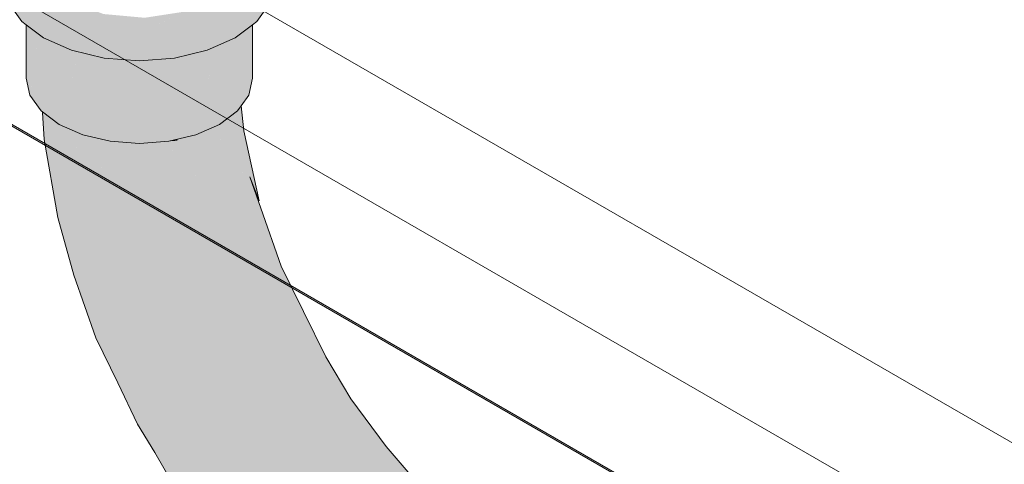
# Model space of a CAD drawing. Header units: millimetres. Extents: x 2 to 902, y -447 to 199.
# Tile 390 of 656: x 105.867 to 106.471, y 62.232 to 62.505. Entities that reach past the tile are written whole.
import ezdxf

# ---------------------------------------------------------------- set-up
doc = ezdxf.new("R2010")
doc.units = ezdxf.units.MM
doc.header["$MEASUREMENT"] = 0
for name, color, linetype, lineweight in [('AF-Conexões', 9, 'Continuous', 18), ('IFC-Laje-Contorno', 134, 'Continuous', 5), ('IFC-Parede padrão-Contorno', 44, 'Continuous', 5), ('IFC-Viga-Contorno', 66, 'Continuous', 5)]:
    doc.layers.add(name, color=color, linetype=linetype, lineweight=lineweight)

msp = doc.modelspace()

# ---------------------------------------------------------------- hatches: boundary and pattern name
at = {"layer": 'AF-Conexões', "linetype": 'Continuous'}
for points in [[(106.00068, 62.5746), (106.00068, 62.5742), (106.00068, 62.56879), (106.00068, 62.5641), (106.00068, 62.54733), (106.00208, 62.56267), (106.00696, 62.54127), (106.01904, 62.55497), (106.00696, 62.54127), (106.01232, 62.51776), (106.00975, 62.51582), (106.00975, 62.51318), (106.00975, 62.51582), (106.01126, 62.51696), (106.00975, 62.51673), (106.01126, 62.51696), (106.01232, 62.51776), (106.00975, 62.52903), (106.00935, 62.52964), (106.00929, 62.52961), (106.00935, 62.52964), (106.00395, 62.53786), (106.00332, 62.53715), (106.00726, 62.52866), (106.00332, 62.53715), (106.00395, 62.53786), (106.00068, 62.54283), (106.00068, 62.54304), (106.00068, 62.54283), (106.00395, 62.53786), (106.004, 62.53792), (106.00395, 62.53786), (106.00935, 62.52964), (106.00975, 62.52903), (106.00942, 62.52967), (106.00975, 62.52903), (106.00959, 62.52975), (106.00696, 62.54127), (106.00208, 62.56267), (106.00063, 62.5468), (106.00475, 62.53877), (106.00068, 62.54671), (106.00063, 62.5468), (106.00034, 62.54357), (105.9994, 62.53321), (106.00068, 62.53416), (105.9994, 62.53321), (105.99935, 62.53265), (105.99964, 62.53298), (105.99935, 62.53265), (105.99845, 62.53163), (105.99919, 62.53089), (106.00068, 62.53198), (106.00583, 62.52799), (106.00068, 62.53198), (105.99919, 62.53089), (106.00068, 62.52981), (106.00517, 62.52768), (106.00975, 62.5233), (106.00517, 62.52768), (106.00068, 62.52981), (106.00425, 62.52725), (106.00402, 62.52715), (106.00425, 62.52725), (106.00068, 62.52981), (105.99919, 62.53089), (106.00068, 62.52939), (106.00328, 62.5268), (106.00975, 62.52033), (106.00328, 62.5268), (105.99845, 62.53163), (105.99557, 62.52837), (106.00058, 62.52553), (105.99997, 62.52525), (106.00058, 62.52553), (105.99557, 62.52837), (105.99502, 62.52775), (105.99962, 62.52509), (105.99502, 62.52775), (105.99251, 62.52491), (105.99647, 62.52361), (106.00975, 62.51924), (105.99592, 62.52336), (105.99214, 62.52448), (105.99576, 62.52328), (106.00975, 62.51861), (106.00755, 62.51639), (106.00975, 62.51861), (105.99576, 62.52328), (105.99568, 62.52324), (105.99576, 62.52328), (105.99214, 62.52448), (105.99209, 62.52442), (105.98778, 62.51955), (105.98038, 62.51609), (105.98351, 62.5147), (105.98689, 62.5132), (105.98038, 62.51609), (105.97172, 62.51204), (105.97006, 62.51125), (105.97551, 62.51145), (105.97006, 62.51125), (105.96799, 62.51029), (105.97242, 62.51097), (105.96799, 62.51029), (105.96792, 62.51028), (105.95719, 62.50524), (105.94467, 62.49938), (105.97311, 62.50378), (105.99908, 62.50781), (105.91864, 62.49535), (105.87062, 62.52307), (105.89106, 62.51127), (105.89277, 62.51112), (105.89106, 62.51127), (105.90862, 62.50113), (105.91067, 62.50145), (105.89876, 62.51057), (105.91067, 62.50145), (105.90862, 62.50113), (105.91864, 62.49535), (105.91212, 62.50167), (105.91864, 62.49535), (105.92068, 62.49567), (105.91357, 62.5019), (105.92068, 62.49567), (105.94372, 62.49923), (105.94467, 62.49938), (105.95717, 62.50524), (105.95693, 62.50526), (105.95635, 62.50531), (105.95693, 62.50526), (105.95717, 62.50524), (105.96792, 62.51028), (105.96605, 62.50999), (105.95239, 62.50568), (105.93835, 62.50125), (105.91365, 62.50191), (105.90425, 62.51007), (105.9034, 62.51015), (105.89986, 62.51047), (105.9034, 62.51015), (105.90425, 62.51007), (105.91365, 62.50191), (105.9043, 62.51006), (105.89633, 62.51701), (105.8846, 62.52141), (105.89633, 62.51701), (105.9043, 62.51006), (105.91365, 62.50191), (105.9045, 62.51005), (105.91365, 62.50191), (105.93835, 62.50125), (105.9299, 62.50442), (105.93835, 62.50125), (105.95239, 62.50568), (105.96605, 62.50999), (105.94339, 62.5065), (105.92105, 62.50854), (105.91907, 62.50872), (105.93058, 62.50452), (105.91907, 62.50872), (105.91824, 62.50879), (105.89689, 62.5168), (105.8928, 62.52044), (105.88762, 62.52504), (105.87792, 62.52392), (105.87062, 62.52666), (105.87792, 62.52392), (105.88762, 62.52504), (105.87062, 62.52767), (105.86602, 62.52838), (105.87062, 62.52767), (105.87903, 62.52637), (105.88399, 62.5256), (105.87903, 62.53107), (105.88399, 62.5256), (105.88762, 62.52504), (105.88302, 62.52912), (105.87903, 62.54365), (105.87903, 62.53267), (105.87903, 62.54365), (105.87159, 62.53928), (105.87062, 62.54015), (105.87159, 62.53928), (105.87903, 62.54365), (105.87903, 62.54855), (105.87903, 62.56098), (105.87903, 62.5613), (105.87361, 62.56338), (105.87062, 62.56471), (105.86468, 62.54542), (105.87062, 62.56471), (105.86806, 62.56584), (105.86362, 62.54636), (105.86003, 62.53063), (105.85974, 62.52935), (105.86012, 62.53059), (105.85974, 62.52935), (105.87062, 62.52117), (105.85974, 62.52935), (105.86806, 62.56584), (105.85975, 62.55424), (105.85691, 62.5418), (105.85691, 62.5282), (105.85974, 62.51575), (105.86806, 62.50415), (105.86806, 62.51775), (105.86806, 62.50415), (105.87062, 62.51583), (105.87062, 62.51848), (105.87062, 62.51583), (105.86806, 62.50415), (105.87062, 62.50485), (105.8813, 62.5078), (105.89854, 62.50015), (105.8813, 62.5078), (105.87062, 62.50485), (105.86806, 62.50415), (105.87062, 62.50223), (105.8813, 62.4942), (105.89854, 62.48655), (105.91864, 62.48175), (105.9402, 62.48011), (105.9402, 62.49371), (105.9402, 62.48011), (105.96174, 62.49535), (105.98183, 62.50015), (105.96174, 62.49535), (105.9402, 62.48011), (105.96174, 62.48175), (105.98183, 62.48655), (105.99908, 62.49421), (106.00975, 62.50222), (106.01232, 62.50416), (106.02063, 62.51575), (106.02063, 62.52935), (106.02063, 62.51575), (106.02347, 62.52819), (106.02347, 62.54179), (106.02064, 62.55424), (106.01945, 62.55543), (106.00292, 62.57196), (106.01945, 62.55543), (106.02064, 62.55424), (106.01964, 62.55564), (106.01232, 62.56584), (106.00301, 62.57285)], [(105.87217, 62.50106), (105.87062, 62.50223), (105.87062, 62.4694), (105.87299, 62.459), (105.87829, 62.49646), (105.87299, 62.50044)], [(106.00884, 62.50154), (106.0074, 62.50046), (106.00608, 62.49947), (106.00549, 62.49902), (106.00079, 62.49549), (106.00044, 62.49523), (106.00044, 62.47453), (106.00172, 62.46197), (106.00044, 62.47453), (106.00044, 62.44932), (106.0027, 62.45246), (106.0074, 62.459), (106.00975, 62.4694), (106.00975, 62.50222)], [(105.87994, 62.44932), (105.8807, 62.44874), (105.891, 62.441), (105.891, 62.4899), (105.88917, 62.49071), (105.88902, 62.49077), (105.88051, 62.45192), (105.87994, 62.49522), (105.87829, 62.49646), (105.87994, 62.46131), (105.87829, 62.49646), (105.87795, 62.49404), (105.87299, 62.459)], [(105.88051, 62.45192), (105.88857, 62.48872), (105.88902, 62.49077), (105.88733, 62.49153), (105.8813, 62.4942), (105.88007, 62.49512), (105.87994, 62.49522), (105.88007, 62.49474), (105.87994, 62.49522), (105.87994, 62.4948)], [(105.98696, 62.48883), (105.97497, 62.43461), (105.98938, 62.441), (105.99807, 62.49376), (105.98938, 62.48991)], [(105.99801, 62.49341), (105.98938, 62.441), (106.00044, 62.44932), (106.00044, 62.49481), (106.00044, 62.49523), (105.99908, 62.49421), (105.99807, 62.49376)], [(105.891, 62.48836), (105.891, 62.441), (105.90298, 62.48459), (105.90322, 62.48544), (105.90211, 62.4857), (105.89854, 62.48655), (105.891, 62.4899)], [(105.90322, 62.48544), (105.891, 62.441), (105.90541, 62.43461), (105.90541, 62.48491)], [(105.98671, 62.48772), (105.98696, 62.48883), (105.98183, 62.48655), (105.97497, 62.48492), (105.97497, 62.48351), (105.97497, 62.43461)], [(105.90541, 62.48275), (105.90541, 62.43461), (105.91976, 62.48148), (105.91952, 62.48168), (105.91864, 62.48175), (105.90541, 62.48491)], [(105.91981, 62.48166), (105.90541, 62.43461), (105.92218, 62.4306), (105.94019, 62.42924), (105.94019, 62.48011), (105.93776, 62.4803), (105.92218, 62.48148)], [(105.91976, 62.48148), (105.91981, 62.48166), (105.91952, 62.48168)], [(105.95578, 62.4813), (105.94019, 62.48011), (105.94019, 62.42924), (105.9582, 62.4306), (105.9582, 62.48148)], [(105.97255, 62.48434), (105.9582, 62.4306), (105.97497, 62.43461), (105.97497, 62.48492)], [(105.97207, 62.48254), (105.97255, 62.48434), (105.96174, 62.48175), (105.9582, 62.48148), (105.9582, 62.48091), (105.9582, 62.4306)], [(106.00164, 62.45022), (106.00162, 62.45096), (106.00044, 62.44932), (105.99832, 62.44772), (105.99866, 62.44684), (106.0019, 62.4383)], [(106.00798, 62.40877), (106.01373, 62.39412), (106.00428, 62.43703), (106.0027, 62.45246), (106.00162, 62.45096), (106.0019, 62.4383)], [(105.88173, 62.4318), (105.88139, 62.44729), (105.88131, 62.44828), (105.8807, 62.44874), (105.88073, 62.44821)], [(105.93903, 62.25677), (105.94968, 62.23939), (105.97236, 62.19995), (105.98612, 62.18033), (105.99604, 62.16821), (106.01853, 62.14021), (106.0482, 62.10982), (106.07632, 62.08575), (106.09988, 62.07023), (106.09976, 62.07117), (106.09874, 62.07955), (106.07358, 62.09058), (106.09829, 62.07975), (106.09849, 62.0816), (106.09859, 62.08252), (106.09835, 62.08272), (106.0815, 62.09769), (106.05346, 62.11722), (106.0815, 62.09769), (106.09949, 62.09499), (106.10017, 62.09727), (106.10046, 62.09826), (106.10029, 62.09841), (106.07514, 62.12097), (106.1054, 62.11448), (106.10646, 62.11669), (106.07072, 62.14768), (106.04199, 62.1497), (106.01799, 62.15292), (106.04199, 62.1497), (106.01532, 62.17336), (105.99052, 62.19403), (105.96621, 62.22374), (105.99052, 62.19403), (106.01532, 62.17336), (106.04199, 62.1497), (106.07072, 62.14768), (106.11539, 62.13373), (106.11669, 62.13563), (106.09665, 62.15656), (106.05305, 62.1744), (106.02601, 62.18396), (106.05305, 62.1744), (106.09665, 62.15656), (106.12757, 62.14972), (106.12924, 62.15149), (106.10044, 62.17487), (106.06962, 62.18418), (106.03377, 62.20762), (105.99409, 62.2277), (106.03377, 62.20762), (106.06962, 62.18418), (106.10044, 62.17487), (106.14127, 62.16212), (106.1431, 62.16346), (106.1447, 62.16463), (106.11607, 62.18309), (106.07866, 62.19801), (106.11607, 62.18309), (106.1447, 62.16463), (106.129, 62.1883), (106.11425, 62.20988), (106.08578, 62.21203), (106.05265, 62.22051), (106.08578, 62.21203), (106.11425, 62.20988), (106.088, 62.2415), (106.08026, 62.23593), (106.05787, 62.24591), (106.03055, 62.25687), (106.01233, 62.24668), (106.03055, 62.25687), (106.05787, 62.24591), (106.08026, 62.23593), (106.088, 62.2415), (106.07697, 62.26046), (106.07, 62.27245), (106.06538, 62.27402), (106.06185, 62.27522), (106.03331, 62.28356), (106.00096, 62.28731), (105.98178, 62.27441), (105.97076, 62.23918), (105.98178, 62.27441), (106.00096, 62.28731), (106.03331, 62.28356), (106.06185, 62.27522), (106.04078, 62.31648), (106.03368, 62.30892), (106.01298, 62.32365), (106.03368, 62.30892), (106.04078, 62.31648), (106.01975, 62.3498), (106.02727, 62.35393), (106.00948, 62.38358), (105.99759, 62.36478), (105.98658, 62.33065), (105.99759, 62.36478), (106.00948, 62.38358), (106.01987, 62.36627), (106.02727, 62.35393), (106.01473, 62.38958), (106.00798, 62.40877), (105.99925, 62.4136), (105.98767, 62.40548), (105.97375, 62.36295), (105.96377, 62.31727), (105.95214, 62.2889), (105.94869, 62.2593), (105.95214, 62.2889), (105.96377, 62.31727), (105.97375, 62.36295), (105.98767, 62.40548), (105.99925, 62.4136), (105.98605, 62.43952), (105.98419, 62.4387), (105.98193, 62.4377), (105.97193, 62.39783), (105.9564, 62.37899), (105.97193, 62.39783), (105.96684, 62.43267), (105.96386, 62.43195), (105.9549, 62.41116), (105.94737, 62.42978), (105.94416, 62.42954), (105.93365, 62.39625), (105.94114, 62.35221), (105.93442, 62.32574), (105.94114, 62.35221), (105.93365, 62.39625), (105.92558, 62.43034), (105.92279, 62.43055), (105.91334, 62.4037), (105.918, 62.35843), (105.92595, 62.31006), (105.918, 62.35843), (105.91334, 62.4037), (105.90654, 62.43411), (105.90707, 62.43174), (105.91287, 62.43131), (105.90707, 62.43174), (105.91334, 62.4037), (105.92168, 62.4274), (105.9132, 62.43128), (105.92168, 62.4274), (105.92276, 62.43046), (105.92257, 62.43057), (105.92218, 62.4306), (105.91712, 62.43098), (105.92218, 62.4306), (105.9156, 62.43217), (105.90649, 62.43435), (105.90541, 62.43461), (105.90383, 62.43531), (105.90394, 62.43496), (105.90383, 62.43531), (105.90375, 62.43501), (105.89689, 62.40836), (105.90059, 62.36677), (105.89689, 62.40836), (105.90297, 62.43199), (105.90383, 62.43531), (105.89879, 62.43754), (105.89148, 62.44078), (105.89151, 62.44061), (105.89148, 62.44078), (105.891, 62.441), (105.88979, 62.44153), (105.891, 62.441), (105.88969, 62.44198), (105.88967, 62.44159), (105.88755, 62.4049), (105.88969, 62.44198), (105.88261, 62.4473), (105.88137, 62.44824), (105.88173, 62.4318), (105.8902, 62.38374), (105.89998, 62.34841), (105.91209, 62.32222), (105.89998, 62.34841), (105.91346, 62.30982), (105.92696, 62.2821)], [(105.99665, 62.44422), (105.99647, 62.44633), (105.98938, 62.441), (105.98605, 62.43952), (105.98643, 62.43878), (105.99925, 62.4136)], [(106.00712, 62.40925), (106.00637, 62.4166), (106.0019, 62.4383), (105.99832, 62.44772), (105.99647, 62.44633), (105.99925, 62.4136)], [(105.98155, 62.43619), (105.98193, 62.4377), (105.97497, 62.43461), (105.96684, 62.43267), (105.96706, 62.43111), (105.97193, 62.39783)], [(105.96344, 62.43099), (105.9582, 62.4306), (105.94737, 62.42978), (105.94802, 62.42816), (105.9549, 62.41116)], [(105.96386, 62.43195), (105.9582, 62.4306), (105.96344, 62.43099)], [(105.92276, 62.43046), (105.92279, 62.43055), (105.92257, 62.43057)], [(105.94019, 62.42924), (105.92558, 62.43034), (105.92609, 62.42818), (105.93365, 62.39625), (105.94397, 62.42895), (105.94416, 62.42954)], [(106.00798, 62.40877), (106.00637, 62.4166), (106.00712, 62.40925)], [(106.02727, 62.35393), (106.0227, 62.35142), (106.03647, 62.32843)], [(106.04078, 62.31648), (106.07, 62.27245), (106.05465, 62.29808), (106.02727, 62.35393)], [(106.03592, 62.32935), (106.0227, 62.35142), (106.01975, 62.3498), (106.04002, 62.31768), (106.03973, 62.3185), (106.04002, 62.31768), (106.04078, 62.31648), (106.03647, 62.32843)], [(106.05933, 62.28853), (106.04078, 62.31648), (106.04846, 62.30144), (106.06185, 62.27522), (106.05977, 62.28622), (106.06185, 62.27522), (106.06665, 62.27359), (106.0618, 62.28348)], [(106.07, 62.27245), (106.05933, 62.28853), (106.06665, 62.27359)], [(106.09178, 62.24314), (106.07, 62.27245), (106.088, 62.2415), (106.11635, 62.2144)], [(106.10525, 62.22501), (106.088, 62.2415), (106.08937, 62.23985), (106.11425, 62.20988), (106.10544, 62.22469), (106.11425, 62.20988), (106.11512, 62.21173), (106.1056, 62.22454)]]:
    msp.add_hatch(color=161, dxfattribs=at).paths.add_polyline_path(points)

# ---------------------------------------------------------------- linework, layer by layer
at = {"layer": 'AF-Conexões'}
for p, q in [((105.85974, 62.51575), (105.86806, 62.50415)), ((106.01232, 62.50416), (106.02063, 62.51575)), ((105.86806, 62.50415), (105.87062, 62.50223)), ((106.00975, 62.50222), (106.01232, 62.50416)), ((105.87062, 62.50223), (105.87062, 62.4694)), ((105.87062, 62.50223), (105.8813, 62.4942)), ((105.99908, 62.49421), (106.00975, 62.50222)), ((106.00975, 62.4694), (106.00975, 62.50222)), ((105.8813, 62.4942), (105.89854, 62.48655)), ((105.98183, 62.48655), (105.99908, 62.49421)), ((105.89854, 62.48655), (105.91864, 62.48175)), ((105.96174, 62.48175), (105.98183, 62.48655)), ((105.91864, 62.48175), (105.9402, 62.48011)), ((105.9402, 62.48011), (105.96174, 62.48175)), ((105.87062, 62.4694), (105.87299, 62.459)), ((106.0074, 62.459), (106.00975, 62.4694)), ((105.87299, 62.459), (105.87994, 62.44932)), ((106.0027, 62.45246), (106.0074, 62.459)), ((105.87994, 62.44932), (105.8807, 62.44874)), ((105.98938, 62.441), (106.00044, 62.44932)), ((106.00044, 62.44932), (106.0027, 62.45246)), ((106.00428, 62.43703), (106.0027, 62.45246)), ((105.8807, 62.44874), (105.891, 62.441)), ((105.8807, 62.44874), (105.88073, 62.44821)), ((105.88073, 62.44821), (105.88173, 62.4318)), ((105.891, 62.441), (105.90541, 62.43461)), ((105.97497, 62.43461), (105.98938, 62.441)), ((105.88173, 62.4318), (105.8902, 62.38374)), ((105.90541, 62.43461), (105.92218, 62.4306)), ((105.9582, 62.4306), (105.97497, 62.43461)), ((106.01373, 62.39412), (106.00428, 62.43703)), ((105.92218, 62.4306), (105.94019, 62.42924)), ((105.94019, 62.42924), (105.9582, 62.4306)), ((106.00798, 62.40877), (106.01373, 62.39412)), ((106.01473, 62.38958), (106.00798, 62.40877)), ((106.02727, 62.35393), (106.01473, 62.38958)), ((105.8902, 62.38374), (105.89998, 62.34841)), ((106.05465, 62.29808), (106.02727, 62.35393)), ((105.89998, 62.34841), (105.91346, 62.30982)), ((105.91346, 62.30982), (105.92696, 62.2821)), ((106.07, 62.27245), (106.05465, 62.29808)), ((105.92696, 62.2821), (105.93903, 62.25677)), ((106.09178, 62.24314), (106.07, 62.27245)), ((105.93903, 62.25677), (105.94968, 62.23939)), ((105.94968, 62.23939), (105.97236, 62.19995)), ((106.11635, 62.2144), (106.09178, 62.24314))]:
    msp.add_line(p, q, dxfattribs=at)
at = {"layer": 'IFC-Laje-Contorno', "color": 7, "lineweight": 5}
msp.add_line((109.19228, 60.51813), (101.52415, 64.94533), dxfattribs=at)
at = {"layer": 'IFC-Parede padrão-Contorno', "color": 7, "lineweight": 5}
for p, q in [((106.3313, 62.16992), (100.30676, 65.64819)), ((109.2095, 60.58819), (101.23415, 65.19276)), ((108.01873, 61.19472), (105.83635, 62.45472)), ((107.23939, 61.64467), (105.83635, 62.45472))]:
    msp.add_line(p, q, dxfattribs=at)
at = {"layer": 'IFC-Viga-Contorno', "color": 7, "lineweight": 5}
for p in [(109.20867, 60.66771), (112.3611, 58.84765)]:
    msp.add_line(p, (101.66188, 65.02485), dxfattribs=at)

doc.saveas('drawing.dxf')
